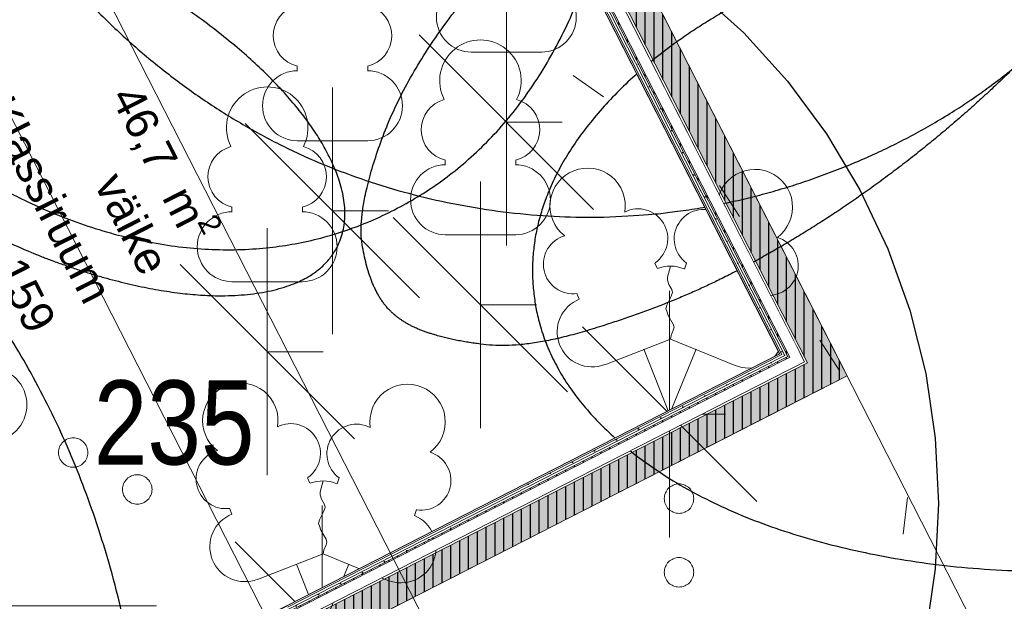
# Model space of a CAD drawing. Header units: metres. Extents: x 538891 to 1080079, y 6588829 to 13178720.
# Tile 690 of 1056: x 539901 to 539908, y 6589200 to 6589204. Entities that reach past the tile are written whole.
import ezdxf

# ---------------------------------------------------------------- set-up
doc = ezdxf.new("R2010")
doc.units = ezdxf.units.M
doc.header["$LTSCALE"] = 0.4
doc.linetypes.add('KOLVIK', pattern=[3.125, 0.625, -2.5])
doc.linetypes.add('Triple Dashed', pattern=[92.604163, 66.145831, -26.458332])
for name, color, linetype in [('AR', 7, 'Continuous'), ('DENDRO', 7, 'Continuous'), ('GEO', 7, 'Continuous'), ('KINO_TAIMESTIK', 7, 'Continuous')]:
    doc.layers.add(name, color=color, linetype=linetype)
doc.styles.add('Arial', font='arial.ttf')
doc.styles.add('Arial Narrow', font='ARIALN.TTF')
pattern_1 = [(90, (0, 0), (-0.06, 0), [])]
pattern_2 = [(0, (0, 0), (0, 0.075), [1e-05, -0.07499])]

# ---------------------------------------------------------------- blocks, each defined once
blk = doc.blocks.new('VKORIS')
at = {"color": 7, "linetype": 'Continuous', "lineweight": 9}
for p, q in [((0, 4), (0, -4)), ((-4, 0), (4, 0))]:
    blk.add_line(p, q, dxfattribs=at)
blk = doc.blocks.new('LEHTP1')
at = {"color": 252, "linetype": 'Continuous', "lineweight": 9, "true_color": 0x888888}
for p, q in [((-0.48, 1.96), (-0.48, 1.9)), ((0.48, 1.96), (0.48, 1.9)), ((0.48, 0.95), (-0.48, 0.95)), ((0, 0), (0, 0.95)), ((0.76, 0), (0, 0))]:
    blk.add_line(p, q, dxfattribs=at)
for centre, radius, start, end in [((0, 3.04), 0.554, 332.5799, 207.4201), ((-0.38, 2.375), 0.425, 105.2441, 257.079), ((0.38, 2.375), 0.425, 282.921, 74.7559), ((-0.475, 1.425), 0.475, 90, 270), ((0.475, 1.425), 0.475, 270, 90)]:
    blk.add_arc(centre, radius, start, end, dxfattribs=at)
blk = doc.blocks.new('LEHTP2')
at = {"color": 252, "linetype": 'Continuous', "lineweight": 9, "true_color": 0x888888}
for p, q in [((-0.17, 1.98), (-0.2, 2.05)), ((0.2, 1.97), (0.23, 2.05)), ((-1.23, 1.56), (-1.26, 1.64)), ((1.25, 1.54), (1.28, 1.62)), ((-0.88, 0.67), (0.01, 1.02)), ((0.01, 1.02), (0.89, 0.66)), ((0, 0), (-0.35, 0.88)), ((0, 0), (0.36, 0.88)), ((0.76, 0), (0, 0))]:
    blk.add_line(p, q, dxfattribs=at)
at = {"color": 252, "linetype": 'Continuous', "lineweight": 9, "true_color": 0x888888, "flags": 128}
blk.add_lwpolyline([(0.01, 2.01), (-0.03, 1.86), (-0.03, 1.82), (-0.01, 1.76), (0.03, 1.69), (0.04, 1.65), (0.01, 1.58), (-0.04, 1.48), (-0.05, 1.43), (-0.04, 1.4), (-0.02, 1.34), (0.05, 1.22), (0.06, 1.18), (0.05, 1.14), (0.02, 1.07), (0.01, 1.02)], dxfattribs=at)
at = {"color": 252, "linetype": 'Continuous', "lineweight": 9, "true_color": 0x888888}
for centre, radius, start, end in [((-1.114, 2.828), 0.512, 111.5027, 232.5173), ((-1.114, 2.828), 0.512, 350.4856, 111.5002), ((1.158, 2.811), 0.512, 67.6168, 188.6314), ((1.158, 2.811), 0.512, 306.5997, 67.6143), ((-0.429, 2.384), 0.403, 305.1345, 116.705), ((0.465, 2.377), 0.403, 62.412, 233.9825), ((-1.312, 2.036), 0.403, 106.2979, 277.8684), ((1.344, 2.015), 0.403, 261.2486, 72.8191), ((0.008, 1.535), 0.475, 66.7655, 111.5015), ((-1.053, 1.117), 0.475, 111.5014, 291.5004), ((1.07, 1.101), 0.475, 247.6166, 67.6155)]:
    blk.add_arc(centre, radius, start, end, dxfattribs=at)
blk = doc.blocks.new('VQSA')
at = {"color": 7, "linetype": 'Continuous', "lineweight": 9, "flags": 128}
for points in [[(0.2, 2.3), (0.199, 2.28), (0.196, 2.261), (0.191, 2.242), (0.185, 2.223), (0.176, 2.206), (0.166, 2.189), (0.155, 2.173), (0.141, 2.159), (0.127, 2.145), (0.111, 2.134), (0.094, 2.124), (0.077, 2.115), (0.058, 2.109), (0.039, 2.104), (0.02, 2.101), (0, 2.1), (-0.02, 2.101), (-0.039, 2.104), (-0.058, 2.109), (-0.077, 2.115), (-0.094, 2.124), (-0.111, 2.134), (-0.127, 2.145), (-0.141, 2.159), (-0.155, 2.173), (-0.166, 2.189), (-0.176, 2.206), (-0.185, 2.223), (-0.191, 2.242), (-0.196, 2.261), (-0.199, 2.28), (-0.2, 2.3), (-0.199, 2.32), (-0.196, 2.339), (-0.191, 2.358), (-0.185, 2.377), (-0.176, 2.394), (-0.166, 2.411), (-0.155, 2.427), (-0.141, 2.441), (-0.127, 2.455), (-0.111, 2.466), (-0.094, 2.476), (-0.077, 2.485), (-0.058, 2.491), (-0.039, 2.496), (-0.02, 2.499), (0, 2.5), (0.02, 2.499), (0.039, 2.496), (0.058, 2.491), (0.077, 2.485), (0.094, 2.476), (0.111, 2.466), (0.127, 2.455), (0.141, 2.441), (0.155, 2.427), (0.166, 2.411), (0.176, 2.394), (0.185, 2.377), (0.191, 2.358), (0.196, 2.339), (0.199, 2.32)], [(0.2, 1.3), (0.199, 1.28), (0.196, 1.261), (0.191, 1.242), (0.185, 1.223), (0.176, 1.206), (0.166, 1.189), (0.155, 1.173), (0.141, 1.159), (0.127, 1.145), (0.111, 1.134), (0.094, 1.124), (0.077, 1.115), (0.058, 1.109), (0.039, 1.104), (0.02, 1.101), (0, 1.1), (-0.02, 1.101), (-0.039, 1.104), (-0.058, 1.109), (-0.077, 1.115), (-0.094, 1.124), (-0.111, 1.134), (-0.127, 1.145), (-0.141, 1.159), (-0.155, 1.173), (-0.166, 1.189), (-0.176, 1.206), (-0.185, 1.223), (-0.191, 1.242), (-0.196, 1.261), (-0.199, 1.28), (-0.2, 1.3), (-0.199, 1.32), (-0.196, 1.339), (-0.191, 1.358), (-0.185, 1.377), (-0.176, 1.394), (-0.166, 1.411), (-0.155, 1.427), (-0.141, 1.441), (-0.127, 1.455), (-0.111, 1.466), (-0.094, 1.476), (-0.077, 1.485), (-0.058, 1.491), (-0.039, 1.496), (-0.02, 1.499), (0, 1.5), (0.02, 1.499), (0.039, 1.496), (0.058, 1.491), (0.077, 1.485), (0.094, 1.476), (0.111, 1.466), (0.127, 1.455), (0.141, 1.441), (0.155, 1.427), (0.166, 1.411), (0.176, 1.394), (0.185, 1.377), (0.191, 1.358), (0.196, 1.339), (0.199, 1.32)], [(0.5, 0), (0.498, -0.049), (0.49, -0.098), (0.478, -0.145), (0.462, -0.191), (0.441, -0.236), (0.416, -0.278), (0.387, -0.317), (0.354, -0.354), (0.317, -0.387), (0.278, -0.416), (0.236, -0.441), (0.191, -0.462), (0.145, -0.478), (0.098, -0.49), (0.049, -0.498), (0, -0.5), (-0.049, -0.498), (-0.098, -0.49), (-0.145, -0.478), (-0.191, -0.462), (-0.236, -0.441), (-0.278, -0.416), (-0.317, -0.387), (-0.354, -0.354), (-0.387, -0.317), (-0.416, -0.278), (-0.441, -0.236), (-0.462, -0.191), (-0.478, -0.145), (-0.49, -0.098), (-0.498, -0.049), (-0.5, 0), (-0.498, 0.049), (-0.49, 0.098), (-0.478, 0.145), (-0.462, 0.191), (-0.441, 0.236), (-0.416, 0.278), (-0.387, 0.317), (-0.354, 0.354), (-0.317, 0.387), (-0.278, 0.416), (-0.236, 0.441), (-0.191, 0.462), (-0.145, 0.478), (-0.098, 0.49), (-0.049, 0.498), (0, 0.5), (0.049, 0.498), (0.098, 0.49), (0.145, 0.478), (0.191, 0.462), (0.236, 0.441), (0.278, 0.416), (0.317, 0.387), (0.354, 0.354), (0.387, 0.317), (0.416, 0.278), (0.441, 0.236), (0.462, 0.191), (0.478, 0.145), (0.49, 0.098), (0.498, 0.049)], [(-0.93, -0.65), (-0.931, -0.67), (-0.934, -0.689), (-0.939, -0.708), (-0.945, -0.727), (-0.954, -0.744), (-0.964, -0.761), (-0.975, -0.777), (-0.989, -0.791), (-1.003, -0.805), (-1.019, -0.816), (-1.036, -0.826), (-1.053, -0.835), (-1.072, -0.841), (-1.091, -0.846), (-1.11, -0.849), (-1.13, -0.85), (-1.15, -0.849), (-1.169, -0.846), (-1.188, -0.841), (-1.207, -0.835), (-1.224, -0.826), (-1.241, -0.816), (-1.257, -0.805), (-1.271, -0.791), (-1.285, -0.777), (-1.296, -0.761), (-1.306, -0.744), (-1.315, -0.727), (-1.321, -0.708), (-1.326, -0.689), (-1.329, -0.67), (-1.33, -0.65), (-1.329, -0.63), (-1.326, -0.611), (-1.321, -0.592), (-1.315, -0.573), (-1.306, -0.556), (-1.296, -0.539), (-1.285, -0.523), (-1.271, -0.509), (-1.257, -0.495), (-1.241, -0.484), (-1.224, -0.474), (-1.207, -0.465), (-1.188, -0.459), (-1.169, -0.454), (-1.15, -0.451), (-1.13, -0.45), (-1.11, -0.451), (-1.091, -0.454), (-1.072, -0.459), (-1.053, -0.465), (-1.036, -0.474), (-1.019, -0.484), (-1.003, -0.495), (-0.989, -0.509), (-0.975, -0.523), (-0.964, -0.539), (-0.954, -0.556), (-0.945, -0.573), (-0.939, -0.592), (-0.934, -0.611), (-0.931, -0.63)], [(1.33, -0.65), (1.329, -0.67), (1.326, -0.689), (1.321, -0.708), (1.315, -0.727), (1.306, -0.744), (1.296, -0.761), (1.285, -0.777), (1.271, -0.791), (1.257, -0.805), (1.241, -0.816), (1.224, -0.826), (1.207, -0.835), (1.188, -0.841), (1.169, -0.846), (1.15, -0.849), (1.13, -0.85), (1.11, -0.849), (1.091, -0.846), (1.072, -0.841), (1.053, -0.835), (1.036, -0.826), (1.019, -0.816), (1.003, -0.805), (0.989, -0.791), (0.975, -0.777), (0.964, -0.761), (0.954, -0.744), (0.945, -0.727), (0.939, -0.708), (0.934, -0.689), (0.931, -0.67), (0.93, -0.65), (0.931, -0.63), (0.934, -0.611), (0.939, -0.592), (0.945, -0.573), (0.954, -0.556), (0.964, -0.539), (0.975, -0.523), (0.989, -0.509), (1.003, -0.495), (1.019, -0.484), (1.036, -0.474), (1.053, -0.465), (1.072, -0.459), (1.091, -0.454), (1.11, -0.451), (1.13, -0.45), (1.15, -0.451), (1.169, -0.454), (1.188, -0.459), (1.207, -0.465), (1.224, -0.474), (1.241, -0.484), (1.257, -0.495), (1.271, -0.509), (1.285, -0.523), (1.296, -0.539), (1.306, -0.556), (1.315, -0.573), (1.321, -0.592), (1.326, -0.611), (1.329, -0.63)], [(-1.8, -1.15), (-1.801, -1.17), (-1.804, -1.189), (-1.809, -1.208), (-1.815, -1.227), (-1.824, -1.244), (-1.834, -1.261), (-1.845, -1.277), (-1.859, -1.291), (-1.873, -1.305), (-1.889, -1.316), (-1.906, -1.326), (-1.923, -1.335), (-1.942, -1.341), (-1.961, -1.346), (-1.98, -1.349), (-2, -1.35), (-2.02, -1.349), (-2.039, -1.346), (-2.058, -1.341), (-2.077, -1.335), (-2.094, -1.326), (-2.111, -1.316), (-2.127, -1.305), (-2.141, -1.291), (-2.155, -1.277), (-2.166, -1.261), (-2.176, -1.244), (-2.185, -1.227), (-2.191, -1.208), (-2.196, -1.189), (-2.199, -1.17), (-2.2, -1.15), (-2.199, -1.13), (-2.196, -1.111), (-2.191, -1.092), (-2.185, -1.073), (-2.176, -1.056), (-2.166, -1.039), (-2.155, -1.023), (-2.141, -1.009), (-2.127, -0.995), (-2.111, -0.984), (-2.094, -0.974), (-2.077, -0.965), (-2.058, -0.959), (-2.039, -0.954), (-2.02, -0.951), (-2, -0.95), (-1.98, -0.951), (-1.961, -0.954), (-1.942, -0.959), (-1.923, -0.965), (-1.906, -0.974), (-1.889, -0.984), (-1.873, -0.995), (-1.859, -1.009), (-1.845, -1.023), (-1.834, -1.039), (-1.824, -1.056), (-1.815, -1.073), (-1.809, -1.092), (-1.804, -1.111), (-1.801, -1.13)], [(2.2, -1.15), (2.199, -1.17), (2.196, -1.189), (2.191, -1.208), (2.185, -1.227), (2.176, -1.244), (2.166, -1.261), (2.155, -1.277), (2.141, -1.291), (2.127, -1.305), (2.111, -1.316), (2.094, -1.326), (2.077, -1.335), (2.058, -1.341), (2.039, -1.346), (2.02, -1.349), (2, -1.35), (1.98, -1.349), (1.961, -1.346), (1.942, -1.341), (1.923, -1.335), (1.906, -1.326), (1.889, -1.316), (1.873, -1.305), (1.859, -1.291), (1.845, -1.277), (1.834, -1.261), (1.824, -1.244), (1.815, -1.227), (1.809, -1.208), (1.804, -1.189), (1.801, -1.17), (1.8, -1.15), (1.801, -1.13), (1.804, -1.111), (1.809, -1.092), (1.815, -1.073), (1.824, -1.056), (1.834, -1.039), (1.845, -1.023), (1.859, -1.009), (1.873, -0.995), (1.889, -0.984), (1.906, -0.974), (1.923, -0.965), (1.942, -0.959), (1.961, -0.954), (1.98, -0.951), (2, -0.95), (2.02, -0.951), (2.039, -0.954), (2.058, -0.959), (2.077, -0.965), (2.094, -0.974), (2.111, -0.984), (2.127, -0.995), (2.141, -1.009), (2.155, -1.023), (2.166, -1.039), (2.176, -1.056), (2.185, -1.073), (2.191, -1.092), (2.196, -1.111), (2.199, -1.13)]]:
    blk.add_lwpolyline(points, close=True, dxfattribs=at)

msp = doc.modelspace()

# ---------------------------------------------------------------- hatches: boundary and pattern name
at = {"layer": 'AR', "linetype": 'Continuous', "lineweight": 25, "true_color": 0x848484}
h = msp.add_hatch(dxfattribs=at)
h.set_pattern_fill('PLYWOOD_0001', color=252, style=0, pattern_type=2)
h.set_pattern_definition(pattern_1)
h.paths.add_polyline_path([(539906.409, 6589201.6409), (539906.4999, 6589201.4628), (539906.5133, 6589201.4696), (539906.4224, 6589201.6477)])
h = msp.add_hatch(dxfattribs=at)
h.set_pattern_fill('PLYWOOD_0001', color=252, style=0, pattern_type=2)
h.set_pattern_definition(pattern_1)
h.paths.add_polyline_path([(539906.2977, 6589201.5841), (539906.3886, 6589201.406), (539906.3975, 6589201.4105), (539906.3066, 6589201.5886)])

# ---------------------------------------------------------------- linework, layer by layer
at = {"layer": 'AR', "color": 7, "linetype": 'Continuous', "lineweight": 9}
for p, q in [((539906.4224, 6589201.6477), (539906.409, 6589201.6409)), ((539906.3886, 6589201.406), (539906.6914, 6589201.5605)), ((539906.4331, 6589201.4287), (539906.4999, 6589201.4628)), ((539906.4331, 6589201.4287), (539906.4999, 6589201.4628)), ((539906.4999, 6589201.4628), (539906.5133, 6589201.4696)), ((539906.4999, 6589201.4628), (539906.5133, 6589201.4696)), ((539906.3886, 6589201.406), (539906.3975, 6589201.4105)), ((539906.3886, 6589201.406), (539906.3975, 6589201.4105)), ((539906.3975, 6589201.4105), (539906.4109, 6589201.4173)), ((539906.3975, 6589201.4105), (539906.4109, 6589201.4173)), ((539906.4109, 6589201.4173), (539906.4242, 6589201.4241)), ((539906.4109, 6589201.4173), (539906.4242, 6589201.4241)), ((539906.4242, 6589201.4241), (539906.4331, 6589201.4287)), ((539906.4242, 6589201.4241), (539906.4331, 6589201.4287))]:
    msp.add_line(p, q, dxfattribs=at)
at = {"layer": 'AR', "color": 9, "linetype": 'Continuous', "lineweight": 9, "true_color": 0xc9c5ab, "flags": 128}
msp.add_lwpolyline([(539920.2388, 6589226.8317), (539904.7542, 6589218.9284), (539904.7549, 6589218.927), (539903.9087, 6589218.4951), (539899.2583, 6589216.1239), (539901.2849, 6589212.1533), (539901.6435, 6589211.4507), (539906.6914, 6589201.5605), (539903.1287, 6589199.7421), (539905.1062, 6589195.8676), (539912.5119, 6589199.6474), (539921.3346, 6589204.1506)], dxfattribs=at)
at = {"layer": 'AR', "color": 7, "linetype": 'Continuous', "lineweight": 9, "flags": 128}
msp.add_lwpolyline([(539920.2388, 6589226.8317), (539904.7542, 6589218.9284), (539904.7549, 6589218.927), (539903.9087, 6589218.4951), (539899.2583, 6589216.1239), (539901.2849, 6589212.1533), (539901.6435, 6589211.4507), (539906.6914, 6589201.5605), (539903.1287, 6589199.7421), (539905.1062, 6589195.8676), (539912.5119, 6589199.6474), (539921.3346, 6589204.1506)], dxfattribs=at)
at = {"layer": 'AR', "color": 253, "linetype": 'Continuous', "lineweight": 25, "true_color": 0x989db8, "flags": 128}
msp.add_lwpolyline([(539899.7142, 6589198.3811), (539902.885, 6589199.9995), (539906.234, 6589201.7088), (539903.3314, 6589207.3959), (539896.8115, 6589204.0681)], close=True, dxfattribs=at)
at = {"layer": 'AR', "color": 7, "linetype": 'Continuous', "lineweight": 9, "flags": 128}
msp.add_lwpolyline([(539899.7142, 6589198.3811), (539902.885, 6589199.9995), (539906.234, 6589201.7088), (539903.3314, 6589207.3959), (539896.8115, 6589204.0681)], close=True, dxfattribs=at)
at = {"layer": 'AR', "color": 254, "linetype": 'Continuous', "true_color": 0xcccccc}
for points in [[(539906.409, 6589201.6409), (539906.4999, 6589201.4628), (539906.4224, 6589201.6477), (539906.5133, 6589201.4696)], [(539906.2977, 6589201.5841), (539906.3886, 6589201.406), (539906.3066, 6589201.5886), (539906.3975, 6589201.4105)]]:
    msp.add_solid(points, dxfattribs=at)
at = {"layer": 'DENDRO', "color": 82, "linetype": 'Continuous', "lineweight": 25, "true_color": 0x33cc00, "flags": 128}
msp.add_lwpolyline([(539901.0668, 6589204.8667), (539901.4842, 6589205.016), (539901.9141, 6589205.1237), (539902.3526, 6589205.1888), (539902.7953, 6589205.2105), (539903.238, 6589205.1888), (539903.6765, 6589205.1237), (539904.1064, 6589205.016), (539904.5238, 6589204.8667), (539904.9245, 6589204.6772), (539905.3046, 6589204.4493), (539905.6607, 6589204.1853), (539905.9891, 6589203.8876), (539906.2867, 6589203.5592), (539906.5508, 6589203.2032), (539906.7787, 6589202.823), (539906.9682, 6589202.4223), (539907.1175, 6589202.005), (539907.2252, 6589201.575), (539907.2902, 6589201.1366), (539907.312, 6589200.6938), (539907.2902, 6589200.2511), (539907.2252, 6589199.8127)], dxfattribs=at)
at = {"layer": 'DENDRO', "color": 30, "linetype": 'Continuous', "lineweight": 25, "true_color": 0xff7f00}
for points in [[(539906.518, 6589202.9189), (539905.3568, 6589202.4966), (539902.9154, 6589202.9171), (539901.0093, 6589204.4902), (539900.1493, 6589206.7942), (539900.5657, 6589209.2118), (539902.1471, 6589211.0953), (539904.4696, 6589211.9399), (539906.911, 6589211.5194), (539908.817, 6589209.9464), (539909.6771, 6589207.6424), (539909.2606, 6589205.2247), (539907.6793, 6589203.3412), (539906.518, 6589202.9189)], [(539900.2164, 6589203.3489), (539899.4326, 6589204.0302), (539898.4991, 6589206.0158), (539898.4499, 6589208.0922), (539899.2982, 6589209.7032), (539900.8166, 6589210.4171), (539902.5983, 6589210.0426), (539904.1659, 6589208.68), (539905.0994, 6589206.6944), (539905.1486, 6589204.618), (539904.3004, 6589203.007), (539902.782, 6589202.2931), (539901.0003, 6589202.6676), (539900.2164, 6589203.3489)], [(539898.2425, 6589196.9789), (539897.784, 6589197.8174), (539897.3816, 6589199.8819), (539897.6014, 6589201.7806), (539898.3846, 6589203.0047), (539899.5213, 6589203.2263), (539900.707, 6589202.386), (539901.6239, 6589200.7089), (539902.0263, 6589198.6444), (539901.8065, 6589196.7457), (539901.0233, 6589195.5216), (539899.8866, 6589195.3), (539898.7009, 6589196.1403), (539898.2425, 6589196.9789)]]:
    msp.add_open_spline(points, degree=2, dxfattribs=at)
at = {"layer": 'DENDRO', "color": 25, "linetype": 'Continuous', "lineweight": 25, "true_color": 0x995f4c}
msp.add_open_spline([(539909.0133, 6589206.4397), (539909.0059, 6589206.449), (539908.9984, 6589206.4583), (539908.8303, 6589206.6725), (539908.0329, 6589206.7592), (539907.1401, 6589206.4823), (539906.4488, 6589206.1529), (539905.7127, 6589205.687), (539905.0017, 6589205.1175), (539904.3862, 6589204.5008), (539903.6808, 6589203.5874), (539903.3609, 6589202.6865), (539903.4341, 6589202.2209), (539903.6158, 6589201.9387), (539903.991, 6589201.7965), (539904.5268, 6589201.7428), (539905.4197, 6589202.0196), (539906.111, 6589202.349), (539906.8471, 6589202.8149), (539907.5581, 6589203.3844), (539908.1736, 6589204.0011), (539908.6455, 6589204.6034), (539909.1724, 6589205.5509), (539909.1595, 6589206.2418), (539909.0282, 6589206.4212), (539909.0207, 6589206.4304), (539909.0133, 6589206.4397)], degree=2, knots=[0, 0, 0, 0.002071, 0.002071, 0.049471, 0.09687, 0.14427, 0.19167, 0.239069, 0.286469, 0.333868, 0.381268, 0.428668, 0.476067, 0.523467, 0.570866, 0.618266, 0.665666, 0.713065, 0.760465, 0.807864, 0.855264, 0.902664, 0.950063, 0.997463, 0.997463, 1, 1, 1], dxfattribs=at)
for points in [[(539901.8207, 6589202.1825), (539901.2913, 6589202.3046), (539900.2111, 6589202.8626), (539899.3992, 6589203.5848), (539899.073, 6589204.2778), (539899.3199, 6589204.7557), (539900.0738, 6589204.8907), (539901.1327, 6589204.6464), (539902.2128, 6589204.0884), (539903.0247, 6589203.3662), (539903.3509, 6589202.6733), (539903.104, 6589202.1953), (539902.3501, 6589202.0603), (539901.8207, 6589202.1825)], [(539906.3466, 6589204.2792), (539907.2316, 6589204.6651), (539909.3399, 6589204.8605), (539911.2216, 6589204.427), (539912.3725, 6589203.4808), (539912.4842, 6589202.2755), (539911.5268, 6589201.1339), (539909.7568, 6589200.362), (539907.6485, 6589200.1666), (539905.7669, 6589200.6), (539904.616, 6589201.5462), (539904.5043, 6589202.7516), (539905.4617, 6589203.8932), (539906.3466, 6589204.2792)]]:
    msp.add_open_spline(points, degree=2, dxfattribs=at)
at = {"layer": 'GEO', "color": 252, "linetype": 'KOLVIK', "lineweight": 9, "true_color": 0x888888, "flags": 128}
msp.add_lwpolyline([(539898.484, 6589194.3938), (539903.328, 6589195.138), (539906.58, 6589196.407), (539907.1162, 6589200.8591), (539905.771, 6589202.935), (539903.308, 6589204.677), (539901.262, 6589204.283), (539898.737, 6589200.131), (539897.4185, 6589198.9886), (539897.1787, 6589197.9302)], dxfattribs=at)
at = {"layer": 'KINO_TAIMESTIK', "color": 181, "linetype": 'Continuous', "lineweight": 18, "true_color": 0x9f7fff}
for p, q in [((539904.377, 6589202.4447), (539904.377, 6589204.1193)), ((539903.785, 6589203.874), (539904.969, 6589202.69)), ((539903.196, 6589201.8437), (539903.196, 6589203.5183)), ((539902.604, 6589203.273), (539903.788, 6589202.089)), ((539904.201, 6589201.2057), (539904.201, 6589202.8803)), ((539903.609, 6589202.635), (539904.793, 6589201.451)), ((539902.7526, 6589200.8868), (539902.7526, 6589202.5614)), ((539902.1606, 6589202.3161), (539903.3447, 6589201.132)), ((539905.486, 6589200.4627), (539905.486, 6589202.1373)), ((539904.894, 6589201.892), (539906.078, 6589200.708)), ((539903.127, 6589199.0047), (539903.127, 6589200.6793)), ((539902.535, 6589200.434), (539903.719, 6589199.25))]:
    msp.add_line(p, q, dxfattribs=at)

# ---------------------------------------------------------------- block references
at = {"layer": 'GEO', "color": 8, "true_color": 0x7d7d7d, "xscale": 0.5, "yscale": 0.5, "zscale": 0.5}
for name, p in [('LEHTP1', (539904.377, 6589203.282)), ('LEHTP1', (539903.196, 6589202.681)), ('LEHTP1', (539904.201, 6589202.043)), ('LEHTP1', (539902.7526, 6589201.7241)), ('LEHTP2', (539905.486, 6589201.3)), ('VQSA', (539900.8702, 6589201.3642)), ('VKORIS', (539900, 6589200)), ('LEHTP2', (539903.127, 6589199.842)), ('VQSA', (539905.5495, 6589199.5765))]:
    msp.add_blockref(name, p, dxfattribs=at)

# ---------------------------------------------------------------- texts
at = {"layer": 'AR', "color": 7, "char_height": 0.22, "attachment_point": 1, "rotation": 297.03983, "line_spacing_factor": 1.004016, "style": 'Arial'}
for s, insert in [('Klassiruum', (539901.0194, 6589203.4834)), ('\\A1;46,7{\\H0.9851x; } m{\\H0.9851x;\\H0.6667x;\\S2 ^ ;}', (539901.9385, 6589203.5839)), ('väike', (539901.7704, 6589202.9627)), ('159', (539901.0939, 6589202.3869))]:
    msp.add_mtext(s, dxfattribs=dict(at, insert=insert))
at = {"layer": 'DENDRO', "color": 250, "true_color": 0x333333, "insert": (539901.5751, 6589201.5291), "char_height": 0.57083, "attachment_point": 1, "line_spacing_factor": 2.63829, "style": 'Arial Narrow'}
msp.add_mtext('235', dxfattribs=at)

# ---------------------------------------------------------------- next in the draw order: wipeouts: each hides what was drawn before it
at = {"color": 255, "linetype": 'Continuous', "lineweight": 5}
msp.add_wipeout([(539906.2568, 6589201.6643), (539906.2909, 6589201.5975), (539906.2998, 6589201.602), (539906.2657, 6589201.6688)], dxfattribs=at).dxf.layer = 'AR'

# ---------------------------------------------------------------- next in the draw order: hatches: boundary and pattern name
at = {"layer": 'AR', "linetype": 'Continuous', "lineweight": 25, "true_color": 0x848484}
h = msp.add_hatch(dxfattribs=at)
h.set_pattern_fill('PLYWOOD_0001', color=252, style=0, pattern_type=2)
h.set_pattern_definition(pattern_1)
h.paths.add_polyline_path([(539906.3066, 6589201.5886), (539906.3975, 6589201.4105), (539906.4109, 6589201.4173), (539906.32, 6589201.5955)])

# ---------------------------------------------------------------- next in the draw order: linework, layer by layer
at = {"layer": 'AR', "color": 254, "linetype": 'Continuous', "true_color": 0xcccccc}
msp.add_solid([(539906.3066, 6589201.5886), (539906.3975, 6589201.4105), (539906.32, 6589201.5955), (539906.4109, 6589201.4173)], dxfattribs=at)

# ---------------------------------------------------------------- next in the draw order: wipeouts: each hides what was drawn before it
at = {"color": 255, "linetype": 'Continuous', "lineweight": 5}
msp.add_wipeout([(539906.2522, 6589201.6732), (539906.2568, 6589201.6643), (539906.2657, 6589201.6688), (539906.2611, 6589201.6777)], dxfattribs=at).dxf.layer = 'AR'

# ---------------------------------------------------------------- next in the draw order: hatches: boundary and pattern name
at = {"layer": 'AR', "linetype": 'Continuous', "lineweight": 25, "true_color": 0x848484}
h = msp.add_hatch(dxfattribs=at)
h.set_pattern_fill('PLYWOOD_0001', color=252, style=0, pattern_type=2)
h.set_pattern_definition(pattern_1)
h.paths.add_polyline_path([(539906.2522, 6589201.6732), (539906.2568, 6589201.6643), (539906.2657, 6589201.6688), (539906.2611, 6589201.6777)])

# ---------------------------------------------------------------- next in the draw order: wipeouts: each hides what was drawn before it
at = {"color": 255, "linetype": 'Continuous', "lineweight": 5}
msp.add_wipeout([(539906.2454, 6589201.6865), (539906.2522, 6589201.6732), (539906.2611, 6589201.6777), (539906.2543, 6589201.6911)], dxfattribs=at).dxf.layer = 'AR'

# ---------------------------------------------------------------- next in the draw order: hatches: boundary and pattern name
at = {"layer": 'AR', "linetype": 'Continuous', "lineweight": 25, "true_color": 0x848484}
h = msp.add_hatch(dxfattribs=at)
h.set_pattern_fill('GYPSUM_0001', color=252, style=0, pattern_type=2)
h.set_pattern_definition(pattern_2)
h.paths.add_polyline_path([(539906.2454, 6589201.6865), (539906.2522, 6589201.6732), (539906.2611, 6589201.6777), (539906.2543, 6589201.6911)])

# ---------------------------------------------------------------- next in the draw order: wipeouts: each hides what was drawn before it
at = {"color": 255, "linetype": 'Continuous', "lineweight": 5}
msp.add_wipeout([(539906.2386, 6589201.6999), (539906.2454, 6589201.6865), (539906.2543, 6589201.6911), (539906.2475, 6589201.7044)], dxfattribs=at).dxf.layer = 'AR'

# ---------------------------------------------------------------- next in the draw order: hatches: boundary and pattern name
at = {"layer": 'AR', "linetype": 'Continuous', "lineweight": 25, "true_color": 0x848484}
h = msp.add_hatch(dxfattribs=at)
h.set_pattern_fill('GYPSUM_0001', color=252, style=0, pattern_type=2)
h.set_pattern_definition(pattern_2)
h.paths.add_polyline_path([(539906.2386, 6589201.6999), (539906.2454, 6589201.6865), (539906.2543, 6589201.6911), (539906.2475, 6589201.7044)])

# ---------------------------------------------------------------- next in the draw order: wipeouts: each hides what was drawn before it
at = {"color": 255, "linetype": 'Continuous', "lineweight": 5}
msp.add_wipeout([(539906.2657, 6589201.6688), (539906.2998, 6589201.602), (539906.3131, 6589201.6088), (539906.279, 6589201.6756)], dxfattribs=at).dxf.layer = 'AR'

# ---------------------------------------------------------------- next in the draw order: hatches: boundary and pattern name
at = {"layer": 'AR', "linetype": 'Continuous', "lineweight": 25, "true_color": 0x848484}
h = msp.add_hatch(dxfattribs=at)
h.set_pattern_fill('PLYWOOD_0001', color=252, style=0, pattern_type=2)
h.set_pattern_definition(pattern_1)
h.paths.add_polyline_path([(539906.32, 6589201.5955), (539906.4109, 6589201.4173), (539906.4242, 6589201.4241), (539906.3333, 6589201.6023)])

# ---------------------------------------------------------------- next in the draw order: linework, layer by layer
at = {"layer": 'AR', "color": 254, "linetype": 'Continuous', "true_color": 0xcccccc}
msp.add_solid([(539906.32, 6589201.5955), (539906.4109, 6589201.4173), (539906.3333, 6589201.6023), (539906.4242, 6589201.4241)], dxfattribs=at)

# ---------------------------------------------------------------- next in the draw order: wipeouts: each hides what was drawn before it
at = {"color": 255, "linetype": 'Continuous', "lineweight": 5}
msp.add_wipeout([(539906.2611, 6589201.6777), (539906.2657, 6589201.6688), (539906.279, 6589201.6756), (539906.2745, 6589201.6845)], dxfattribs=at).dxf.layer = 'AR'

# ---------------------------------------------------------------- next in the draw order: hatches: boundary and pattern name
at = {"layer": 'AR', "linetype": 'Continuous', "lineweight": 25, "true_color": 0x848484}
h = msp.add_hatch(dxfattribs=at)
h.set_pattern_fill('PLYWOOD_0001', color=252, style=0, pattern_type=2)
h.set_pattern_definition(pattern_1)
h.paths.add_polyline_path([(539906.2611, 6589201.6777), (539906.2657, 6589201.6688), (539906.279, 6589201.6756), (539906.2745, 6589201.6845)])

# ---------------------------------------------------------------- next in the draw order: wipeouts: each hides what was drawn before it
at = {"color": 255, "linetype": 'Continuous', "lineweight": 5}
msp.add_wipeout([(539906.2543, 6589201.6911), (539906.2611, 6589201.6777), (539906.2745, 6589201.6845), (539906.2677, 6589201.6979)], dxfattribs=at).dxf.layer = 'AR'

# ---------------------------------------------------------------- next in the draw order: hatches: boundary and pattern name
at = {"layer": 'AR', "linetype": 'Continuous', "lineweight": 25, "true_color": 0x848484}
h = msp.add_hatch(dxfattribs=at)
h.set_pattern_fill('GYPSUM_0001', color=252, style=0, pattern_type=2)
h.set_pattern_definition(pattern_2)
h.paths.add_polyline_path([(539906.2543, 6589201.6911), (539906.2611, 6589201.6777), (539906.2745, 6589201.6845), (539906.2677, 6589201.6979)])

# ---------------------------------------------------------------- next in the draw order: wipeouts: each hides what was drawn before it
at = {"color": 255, "linetype": 'Continuous', "lineweight": 5}
for points in [[(539906.234, 6589201.7088), (539902.885, 6589199.9995), (539902.8896, 6589199.9906), (539906.2386, 6589201.6999)], [(539906.279, 6589201.6756), (539906.3131, 6589201.6088), (539906.3265, 6589201.6156), (539906.2924, 6589201.6824)]]:
    msp.add_wipeout(points, dxfattribs=at).dxf.layer = 'AR'

# ---------------------------------------------------------------- next in the draw order: hatches: boundary and pattern name
at = {"layer": 'AR', "linetype": 'Continuous', "lineweight": 25, "true_color": 0x848484}
h = msp.add_hatch(dxfattribs=at)
h.set_pattern_fill('PLYWOOD_0001', color=252, style=0, pattern_type=2)
h.set_pattern_definition(pattern_1)
h.paths.add_polyline_path([(539906.3333, 6589201.6023), (539906.4242, 6589201.4241), (539906.4331, 6589201.4287), (539906.3422, 6589201.6068)])

# ---------------------------------------------------------------- next in the draw order: linework, layer by layer
at = {"layer": 'AR', "color": 254, "linetype": 'Continuous', "true_color": 0xcccccc}
msp.add_solid([(539906.3333, 6589201.6023), (539906.4242, 6589201.4241), (539906.3422, 6589201.6068), (539906.4331, 6589201.4287)], dxfattribs=at)

# ---------------------------------------------------------------- next in the draw order: wipeouts: each hides what was drawn before it
at = {"color": 255, "linetype": 'Continuous', "lineweight": 5}
msp.add_wipeout([(539906.2745, 6589201.6845), (539906.279, 6589201.6756), (539906.2924, 6589201.6824), (539906.2878, 6589201.6914)], dxfattribs=at).dxf.layer = 'AR'

# ---------------------------------------------------------------- next in the draw order: hatches: boundary and pattern name
at = {"layer": 'AR', "linetype": 'Continuous', "lineweight": 25, "true_color": 0x848484}
h = msp.add_hatch(dxfattribs=at)
h.set_pattern_fill('PLYWOOD_0001', color=252, style=0, pattern_type=2)
h.set_pattern_definition(pattern_1)
h.paths.add_polyline_path([(539906.2745, 6589201.6845), (539906.279, 6589201.6756), (539906.2924, 6589201.6824), (539906.2878, 6589201.6914)])

# ---------------------------------------------------------------- next in the draw order: wipeouts: each hides what was drawn before it
at = {"color": 255, "linetype": 'Continuous', "lineweight": 5}
for points in [[(539906.2386, 6589201.6999), (539902.8896, 6589199.9906), (539902.8964, 6589199.9772), (539906.2454, 6589201.6865)], [(539906.2924, 6589201.6824), (539906.3265, 6589201.6156), (539906.3354, 6589201.6202), (539906.3013, 6589201.687)]]:
    msp.add_wipeout(points, dxfattribs=at).dxf.layer = 'AR'

# ---------------------------------------------------------------- next in the draw order: hatches: boundary and pattern name
at = {"layer": 'AR', "linetype": 'Continuous', "lineweight": 25, "true_color": 0x848484}
h = msp.add_hatch(dxfattribs=at)
h.set_pattern_fill('GYPSUM_0001', color=252, style=0, pattern_type=2)
h.set_pattern_definition(pattern_2)
h.paths.add_polyline_path([(539906.2386, 6589201.6999), (539902.8896, 6589199.9906), (539902.8964, 6589199.9772), (539906.2454, 6589201.6865)])
h = msp.add_hatch(dxfattribs=at)
h.set_pattern_fill('PLYWOOD_0001', color=252, style=0, pattern_type=2)
h.set_pattern_definition(pattern_1)
h.paths.add_polyline_path([(539906.3422, 6589201.6068), (539906.4331, 6589201.4287), (539906.4999, 6589201.4628), (539906.409, 6589201.6409)])

# ---------------------------------------------------------------- next in the draw order: linework, layer by layer
at = {"layer": 'AR', "color": 7, "linetype": 'Continuous', "lineweight": 9}
for p, q in [((539906.4022, 6589201.6543), (539906.3354, 6589201.6202)), ((539906.409, 6589201.6409), (539906.3422, 6589201.6068)), ((539906.3354, 6589201.6202), (539906.3265, 6589201.6156)), ((539906.3422, 6589201.6068), (539906.3333, 6589201.6023))]:
    msp.add_line(p, q, dxfattribs=at)
at = {"layer": 'AR', "color": 254, "linetype": 'Continuous', "true_color": 0xcccccc}
msp.add_solid([(539906.3422, 6589201.6068), (539906.4331, 6589201.4287), (539906.409, 6589201.6409), (539906.4999, 6589201.4628)], dxfattribs=at)

# ---------------------------------------------------------------- next in the draw order: wipeouts: each hides what was drawn before it
at = {"color": 255, "linetype": 'Continuous', "lineweight": 5}
msp.add_wipeout([(539906.2454, 6589201.6865), (539902.8964, 6589199.9772), (539902.9032, 6589199.9638), (539906.2522, 6589201.6732)], dxfattribs=at).dxf.layer = 'AR'

# ---------------------------------------------------------------- next in the draw order: hatches: boundary and pattern name
at = {"layer": 'AR', "linetype": 'Continuous', "lineweight": 25, "true_color": 0x848484}
h = msp.add_hatch(dxfattribs=at)
h.set_pattern_fill('GYPSUM_0001', color=252, style=0, pattern_type=2)
h.set_pattern_definition(pattern_2)
h.paths.add_polyline_path([(539906.2454, 6589201.6865), (539902.8964, 6589199.9772), (539902.9032, 6589199.9638), (539906.2522, 6589201.6732)])

# ---------------------------------------------------------------- next in the draw order: wipeouts: each hides what was drawn before it
at = {"color": 255, "linetype": 'Continuous', "lineweight": 5}
msp.add_wipeout([(539906.2522, 6589201.6732), (539902.9032, 6589199.9638), (539902.9078, 6589199.9549), (539906.2568, 6589201.6643)], dxfattribs=at).dxf.layer = 'AR'

# ---------------------------------------------------------------- next in the draw order: hatches: boundary and pattern name
at = {"layer": 'AR', "linetype": 'Continuous', "lineweight": 25, "true_color": 0x848484}
h = msp.add_hatch(dxfattribs=at)
h.set_pattern_fill('PLYWOOD_0001', color=252, style=0, pattern_type=2)
h.set_pattern_definition(pattern_1)
h.paths.add_polyline_path([(539906.2522, 6589201.6732), (539902.9032, 6589199.9638), (539902.9078, 6589199.9549), (539906.2568, 6589201.6643)])

# ---------------------------------------------------------------- next in the draw order: linework, layer by layer
at = {"layer": 'AR', "color": 7, "linetype": 'Continuous', "lineweight": 9}
msp.add_line((539906.2475, 6589201.7044), (539906.2386, 6589201.6999), dxfattribs=at)

# ---------------------------------------------------------------- next in the draw order: wipeouts: each hides what was drawn before it
at = {"color": 255, "linetype": 'Continuous', "lineweight": 5}
msp.add_wipeout([(539906.2568, 6589201.6643), (539902.9078, 6589199.9549), (539902.9419, 6589199.8881), (539906.2909, 6589201.5975)], dxfattribs=at).dxf.layer = 'AR'

# ---------------------------------------------------------------- next in the draw order: hatches: boundary and pattern name
at = {"layer": 'AR', "linetype": 'Continuous', "lineweight": 25, "true_color": 0x848484}
h = msp.add_hatch(dxfattribs=at)
h.set_pattern_fill('PLYWOOD_0001', color=252, style=0, pattern_type=2)
h.set_pattern_definition(pattern_1)
h.paths.add_polyline_path([(539903.0396, 6589199.6966), (539906.3886, 6589201.406), (539906.2977, 6589201.5841), (539902.9487, 6589199.8748)])

# ---------------------------------------------------------------- next in the draw order: linework, layer by layer
at = {"layer": 'AR', "color": 7, "linetype": 'Continuous', "lineweight": 9}
for p, q in [((539906.234, 6589201.7088), (539902.885, 6589199.9995)), ((539906.2386, 6589201.6999), (539902.8896, 6589199.9906)), ((539906.2454, 6589201.6865), (539902.8964, 6589199.9772)), ((539906.2522, 6589201.6732), (539902.9032, 6589199.9638)), ((539906.2568, 6589201.6643), (539902.9078, 6589199.9549)), ((539906.2543, 6589201.6911), (539906.2454, 6589201.6865)), ((539906.2611, 6589201.6777), (539906.2522, 6589201.6732)), ((539906.2677, 6589201.6979), (539906.2543, 6589201.6911)), ((539906.2657, 6589201.6688), (539906.2568, 6589201.6643)), ((539906.2745, 6589201.6845), (539906.2611, 6589201.6777)), ((539906.279, 6589201.6756), (539906.2657, 6589201.6688)), ((539906.2878, 6589201.6914), (539906.2745, 6589201.6845)), ((539906.2924, 6589201.6824), (539906.279, 6589201.6756)), ((539906.3013, 6589201.687), (539906.2924, 6589201.6824)), ((539906.2909, 6589201.5975), (539902.9419, 6589199.8881)), ((539906.2977, 6589201.5841), (539902.9487, 6589199.8748)), ((539906.2998, 6589201.602), (539906.2909, 6589201.5975)), ((539906.3066, 6589201.5886), (539906.2977, 6589201.5841)), ((539906.3131, 6589201.6088), (539906.2998, 6589201.602)), ((539906.32, 6589201.5955), (539906.3066, 6589201.5886)), ((539906.3265, 6589201.6156), (539906.3131, 6589201.6088)), ((539906.3333, 6589201.6023), (539906.32, 6589201.5955)), ((539903.0396, 6589199.6966), (539906.3886, 6589201.406))]:
    msp.add_line(p, q, dxfattribs=at)
at = {"layer": 'AR', "color": 254, "linetype": 'Continuous', "true_color": 0xcccccc}
msp.add_solid([(539903.0396, 6589199.6966), (539906.3886, 6589201.406), (539902.9487, 6589199.8748), (539906.2977, 6589201.5841)], dxfattribs=at)

# ---------------------------------------------------------------- next in the draw order: wipeouts: each hides what was drawn before it
at = {"color": 255, "linetype": 'Continuous', "lineweight": 5}
msp.add_wipeout([(539906.234, 6589201.7088), (539906.2386, 6589201.6999), (539906.2475, 6589201.7044), (539906.2429, 6589201.7133)], dxfattribs=at).dxf.layer = 'AR'

# ---------------------------------------------------------------- next in the draw order: wipeouts: each hides what was drawn before it
msp.add_wipeout([(539904.1951, 6589205.7035), (539906.234, 6589201.7088), (539906.2429, 6589201.7133), (539904.204, 6589205.7081)], dxfattribs=at).dxf.layer = 'AR'

# ---------------------------------------------------------------- next in the draw order: wipeouts: each hides what was drawn before it
msp.add_wipeout([(539906.2475, 6589201.7044), (539906.2543, 6589201.6911), (539906.2677, 6589201.6979), (539906.2609, 6589201.7113)], dxfattribs=at).dxf.layer = 'AR'

# ---------------------------------------------------------------- next in the draw order: hatches: boundary and pattern name
at = {"layer": 'AR', "linetype": 'Continuous', "lineweight": 25, "true_color": 0x848484}
h = msp.add_hatch(dxfattribs=at)
h.set_pattern_fill('GYPSUM_0001', color=252, style=0, pattern_type=2)
h.set_pattern_definition(pattern_2)
h.paths.add_polyline_path([(539906.2475, 6589201.7044), (539906.2543, 6589201.6911), (539906.2677, 6589201.6979), (539906.2609, 6589201.7113)])

# ---------------------------------------------------------------- next in the draw order: wipeouts: each hides what was drawn before it
at = {"color": 255, "linetype": 'Continuous', "lineweight": 5}
msp.add_wipeout([(539906.2475, 6589201.7044), (539906.2609, 6589201.7113), (539904.2174, 6589205.7149), (539904.204, 6589205.7081)], dxfattribs=at).dxf.layer = 'AR'

# ---------------------------------------------------------------- next in the draw order: hatches: boundary and pattern name
at = {"layer": 'AR', "linetype": 'Continuous', "lineweight": 25, "true_color": 0x848484}
h = msp.add_hatch(dxfattribs=at)
h.set_pattern_fill('GYPSUM_0001', color=252, style=0, pattern_type=2)
h.set_pattern_definition(pattern_2)
h.paths.add_polyline_path([(539906.2475, 6589201.7044), (539906.2609, 6589201.7113), (539904.2174, 6589205.7149), (539904.204, 6589205.7081)])

# ---------------------------------------------------------------- next in the draw order: wipeouts: each hides what was drawn before it
at = {"color": 255, "linetype": 'Continuous', "lineweight": 5}
msp.add_wipeout([(539906.2677, 6589201.6979), (539906.2745, 6589201.6845), (539906.2878, 6589201.6914), (539906.281, 6589201.7047)], dxfattribs=at).dxf.layer = 'AR'

# ---------------------------------------------------------------- next in the draw order: hatches: boundary and pattern name
at = {"layer": 'AR', "linetype": 'Continuous', "lineweight": 25, "true_color": 0x848484}
h = msp.add_hatch(dxfattribs=at)
h.set_pattern_fill('GYPSUM_0001', color=252, style=0, pattern_type=2)
h.set_pattern_definition(pattern_2)
h.paths.add_polyline_path([(539906.2677, 6589201.6979), (539906.2745, 6589201.6845), (539906.2878, 6589201.6914), (539906.281, 6589201.7047)])

# ---------------------------------------------------------------- next in the draw order: wipeouts: each hides what was drawn before it
at = {"color": 255, "linetype": 'Continuous', "lineweight": 5}
msp.add_wipeout([(539906.281, 6589201.7047), (539904.2307, 6589205.7217), (539904.2174, 6589205.7149), (539906.2677, 6589201.6979)], dxfattribs=at).dxf.layer = 'AR'

# ---------------------------------------------------------------- next in the draw order: hatches: boundary and pattern name
at = {"layer": 'AR', "linetype": 'Continuous', "lineweight": 25, "true_color": 0x848484}
h = msp.add_hatch(dxfattribs=at)
h.set_pattern_fill('GYPSUM_0001', color=252, style=0, pattern_type=2)
h.set_pattern_definition(pattern_2)
h.paths.add_polyline_path([(539906.281, 6589201.7047), (539904.2307, 6589205.7217), (539904.2174, 6589205.7149), (539906.2677, 6589201.6979)])

# ---------------------------------------------------------------- next in the draw order: wipeouts: each hides what was drawn before it
at = {"color": 255, "linetype": 'Continuous', "lineweight": 5}
msp.add_wipeout([(539906.2878, 6589201.6914), (539906.2924, 6589201.6824), (539906.3013, 6589201.687), (539906.2968, 6589201.6959)], dxfattribs=at).dxf.layer = 'AR'

# ---------------------------------------------------------------- next in the draw order: hatches: boundary and pattern name
at = {"layer": 'AR', "linetype": 'Continuous', "lineweight": 25, "true_color": 0x848484}
h = msp.add_hatch(dxfattribs=at)
h.set_pattern_fill('PLYWOOD_0001', color=252, style=0, pattern_type=2)
h.set_pattern_definition(pattern_1)
h.paths.add_polyline_path([(539906.2878, 6589201.6914), (539906.2924, 6589201.6824), (539906.3013, 6589201.687), (539906.2968, 6589201.6959)])

# ---------------------------------------------------------------- next in the draw order: wipeouts: each hides what was drawn before it
at = {"color": 255, "linetype": 'Continuous', "lineweight": 5}
msp.add_wipeout([(539906.2968, 6589201.6959), (539904.2396, 6589205.7263), (539904.2307, 6589205.7217), (539906.2878, 6589201.6914)], dxfattribs=at).dxf.layer = 'AR'

# ---------------------------------------------------------------- next in the draw order: hatches: boundary and pattern name
at = {"layer": 'AR', "linetype": 'Continuous', "lineweight": 25, "true_color": 0x848484}
h = msp.add_hatch(dxfattribs=at)
h.set_pattern_fill('PLYWOOD_0001', color=252, style=0, pattern_type=2)
h.set_pattern_definition(pattern_1)
h.paths.add_polyline_path([(539906.2968, 6589201.6959), (539904.2396, 6589205.7263), (539904.2307, 6589205.7217), (539906.2878, 6589201.6914)])

# ---------------------------------------------------------------- next in the draw order: wipeouts: each hides what was drawn before it
at = {"color": 255, "linetype": 'Continuous', "lineweight": 5}
msp.add_wipeout([(539906.3013, 6589201.687), (539906.3354, 6589201.6202), (539906.4022, 6589201.6543), (539906.3681, 6589201.7211)], dxfattribs=at).dxf.layer = 'AR'

# ---------------------------------------------------------------- next in the draw order: hatches: boundary and pattern name
at = {"layer": 'AR', "linetype": 'Continuous', "lineweight": 25, "true_color": 0x848484}
h = msp.add_hatch(dxfattribs=at)
h.set_pattern_fill('PLYWOOD_0001', color=252, style=0, pattern_type=2)
h.set_pattern_definition(pattern_1)
h.paths.add_polyline_path([(539906.4224, 6589201.6477), (539906.5133, 6589201.4696), (539906.6914, 6589201.5605), (539906.6005, 6589201.7387)])

# ---------------------------------------------------------------- next in the draw order: linework, layer by layer
at = {"layer": 'AR', "color": 7, "linetype": 'Continuous', "lineweight": 9}
msp.add_line((539906.4224, 6589201.6477), (539906.409, 6589201.6409), dxfattribs=at)
at = {"layer": 'AR', "color": 254, "linetype": 'Continuous', "true_color": 0xcccccc}
msp.add_solid([(539906.4224, 6589201.6477), (539906.5133, 6589201.4696), (539906.6005, 6589201.7387), (539906.6914, 6589201.5605)], dxfattribs=at)

# ---------------------------------------------------------------- next in the draw order: wipeouts: each hides what was drawn before it
at = {"color": 255, "linetype": 'Continuous', "lineweight": 5}
msp.add_wipeout([(539906.3681, 6589201.7211), (539904.3064, 6589205.7604), (539904.2396, 6589205.7263), (539906.3013, 6589201.687)], dxfattribs=at).dxf.layer = 'AR'

# ---------------------------------------------------------------- next in the draw order: hatches: boundary and pattern name
at = {"layer": 'AR', "linetype": 'Continuous', "lineweight": 0, "true_color": 0xcccccc}
msp.add_hatch(color=254, dxfattribs=at).paths.add_polyline_path([(539906.4224, 6589201.6477), (539906.6005, 6589201.7387), (539904.4979, 6589205.8581), (539904.3955, 6589205.8058), (539904.3198, 6589205.7672)])
at = {"layer": 'AR', "linetype": 'Continuous', "lineweight": 25, "true_color": 0x848484}
h = msp.add_hatch(dxfattribs=at)
h.set_pattern_fill('PLYWOOD_0001', color=252, style=0, pattern_type=2)
h.set_pattern_definition(pattern_1)
h.paths.add_polyline_path([(539906.4224, 6589201.6477), (539906.6005, 6589201.7387), (539904.4979, 6589205.8581), (539904.3955, 6589205.8058), (539904.3198, 6589205.7672)])

# ---------------------------------------------------------------- next in the draw order: linework, layer by layer
at = {"layer": 'AR', "color": 251, "linetype": 'Triple Dashed', "lineweight": 9, "true_color": 0x575757}
for p, q in [((539924.7307, 6589166.2173), (539883.8858, 6589246.2422)), ((539921.782, 6589164.7135), (539880.9372, 6589244.7384)), ((539920.9359, 6589164.2816), (539880.091, 6589244.3066)), ((539875.4636, 6589185.8463), (539955.9275, 6589226.9152))]:
    msp.add_line(p, q, dxfattribs=at)
at = {"layer": 'AR', "color": 7, "linetype": 'Continuous', "lineweight": 9}
for p, q in [((539906.6914, 6589201.5605), (539904.4979, 6589205.8581)), ((539904.2307, 6589205.7217), (539906.2878, 6589201.6914)), ((539904.2396, 6589205.7263), (539906.3013, 6589201.687)), ((539904.3064, 6589205.7604), (539906.4022, 6589201.6543)), ((539904.3198, 6589205.7672), (539906.4224, 6589201.6477)), ((539904.1951, 6589205.7035), (539906.234, 6589201.7088)), ((539904.204, 6589205.7081), (539906.2475, 6589201.7044)), ((539904.2174, 6589205.7149), (539906.2677, 6589201.6979)), ((539906.2475, 6589201.7044), (539906.2386, 6589201.6999)), ((539906.2677, 6589201.6979), (539906.2543, 6589201.6911)), ((539906.2878, 6589201.6914), (539906.2745, 6589201.6845)), ((539906.3013, 6589201.687), (539906.2924, 6589201.6824)), ((539906.4022, 6589201.6543), (539906.3354, 6589201.6202))]:
    msp.add_line(p, q, dxfattribs=at)

doc.saveas('drawing.dxf')
